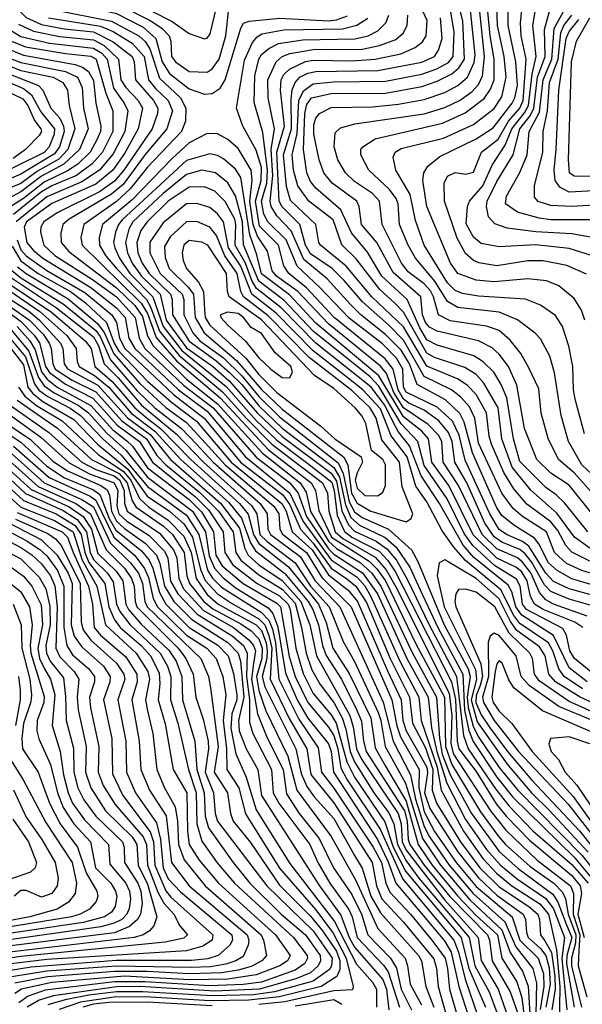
# Model space of a CAD drawing. Extents: x 501367 to 657802, y 482273 to 547541.
# Tile 692 of 714: x 626570 to 628746, y 499077 to 502888. Entities that reach past the tile are written whole.
import ezdxf

# ---------------------------------------------------------------- set-up
doc = ezdxf.new("R2010")
doc.units = 0

msp = doc.modelspace()

# ---------------------------------------------------------------- linework, layer by layer
at = {"layer": '0CON20XD'}
for points in [[(626551.4, 503741.4), (626601.6, 503641.5), (626619.3, 503585), (626634.4, 503495), (626648.8, 503455), (626695, 503379.1), (626762.2, 503295), (626795, 503227.8), (626801.3, 503175), (626788.5, 503095), (626802.3, 503035), (626825.5, 503015.5), (626870.7, 503000.7), (626945, 502983.3), (627015, 502954.4), (627160.1, 502880.1), (627225, 502833.6), (627285, 502813.1)], [(626495, 503738), (626581, 503585), (626597.9, 503467.9), (626637.3, 503385), (626691.9, 503285), (626724.4, 503205), (626723.3, 503175), (626670.6, 503025), (626684.1, 502994.1), (626711.6, 502971.6), (626747.6, 502957.6), (626945, 502911.9), (627048.2, 502858.2), (627096.4, 502815), (627121.1, 502725), (627148.9, 502678.9), (627225, 502619.7), (627285, 502599.8)], [(626528.5, 503735), (626588.3, 503618.3), (626603.1, 503575), (626621.4, 503465), (626693.9, 503335), (626730.3, 503285), (626766, 503205), (626765.9, 503175), (626740.2, 503095), (626729.7, 503035), (626735.2, 503015), (626801.9, 502981.9), (626955, 502944.6), (627074.8, 502885), (627119.7, 502855), (627148.4, 502825), (627154.8, 502805), (627156.7, 502745), (627172.2, 502725), (627225, 502687.5), (627295, 502683.9)], [(628905, 501014.1), (628744.5, 501165), (628692.6, 501255), (628664.1, 501355), (628638.7, 501521.3), (628621.1, 501585), (628585, 501652.1), (628564.4, 501674.4), (628495.8, 501725.8), (628425, 501755.4), (628265, 501774), (628225, 501796.7), (628175.2, 501875.2), (628101.2, 501965), (628072.1, 502015), (628039.5, 502095), (628034.2, 502175), (628026.2, 502195), (627999.9, 502229.9), (627920.3, 502305), (627889.2, 502365), (627889.4, 502385), (627897.2, 502395), (627945, 502426), (628205, 502487.1), (628293.2, 502526.8), (628367.1, 502582.9), (628391.1, 502618.9), (628405.1, 502655), (628405.1, 502735), (628389.5, 502825), (628371.4, 503015)], [(628755.1, 501285.1), (628718.7, 501418.7), (628712, 501455), (628709.5, 501545), (628693.8, 501623.8), (628669.4, 501699.4), (628642.7, 501742.7), (628585, 501783.1), (628526, 501806), (628345, 501817.4), (628282.2, 501827.8), (628255, 501839.2), (628225, 501869.2), (628134.2, 502015), (628100.8, 502110.8), (628080.3, 502210.3), (628025.3, 502305), (628014.6, 502355), (628021.8, 502375), (628045, 502388.8), (628209.3, 502429.3), (628325, 502481.9), (628405, 502543.3), (628435, 502589.1), (628452.2, 502665), (628443.6, 502745), (628417.5, 502865), (628413, 503015)], [(628755.7, 501725), (628743.1, 501763.1), (628715, 501808.8), (628655, 501856.9), (628607.2, 501877.2), (628535, 501884.8), (628405, 501872.8), (628335, 501879.8), (628265, 501904.8), (628236.7, 501945), (628144.2, 502164.2), (628129, 502265), (628133.7, 502295), (628148.9, 502321.1), (628195, 502358.3), (628335, 502426.3), (628400.8, 502469.2), (628475.1, 502564.9), (628485.3, 502585), (628495, 502632.5), (628489.4, 502725), (628460, 502865), (628461, 503025)], [(628762, 501902), (628686, 501936), (628595, 501954.5), (628535, 501954.5), (628415, 501934.8), (628346.3, 501946.3), (628325, 501955.6), (628295, 501982.5), (628261.9, 502041.9), (628212.7, 502185), (628212.2, 502255), (628225, 502281.8), (628255, 502296.5), (628295, 502290), (628325, 502297.5), (628356.5, 502375), (628420.4, 502425), (628461.3, 502495), (628504.7, 502545), (628517, 502575), (628528.5, 502735), (628509.5, 502825), (628507.1, 502875), (628521.1, 503015)], [(628297.4, 502097.4), (628302.3, 502165), (628309.5, 502185), (628361.9, 502245), (628397.4, 502325), (628448.2, 502401.8), (628473.6, 502465), (628522.9, 502527.1), (628537.5, 502555), (628552.7, 502677.3), (628568, 502745), (628555.4, 502864.6), (628581.3, 503025)], [(628600, 502850), (628647.8, 503025)], [(628645, 501047.9), (628605, 501076.8), (628505, 501178.1), (628480.5, 501265), (628453.6, 501423.6), (628432.7, 501475), (628403.3, 501523.3), (628362.9, 501562.9), (628326.7, 501586.7), (628185, 501627.5), (628145, 501648.9), (628117.1, 501695), (628069.3, 501805), (627971.3, 501895), (627915, 501987.4), (627852.9, 502062.9), (627811.7, 502151.7), (627715, 502235.2), (627695, 502261.1), (627680.7, 502295), (627668.1, 502385), (627673.4, 502525), (627681, 502559), (627698.8, 502585), (627775, 502601.5), (627985, 502603.1), (628125, 502628.9), (628185, 502649.1), (628242, 502678), (628268.7, 502701.3), (628289.9, 502735), (628283.5, 502883.5), (628264, 502964)], [(628846.7, 500986.7), (628714, 501134), (628654.4, 501185), (628614.1, 501265.9), (628586.5, 501365), (628578.4, 501458.4), (628539.9, 501539.9), (628508.6, 501595), (628467.7, 501647.7), (628425, 501684), (628375, 501700.7), (628235, 501722.3), (628190, 501745), (628171, 501815), (628158.4, 501838.4), (628135, 501865.4), (628072.2, 501912.2), (628047.4, 501945), (627972.6, 502095), (627962, 502185), (627934.3, 502215), (627865, 502261.5), (627830, 502295), (627800.2, 502345), (627786.2, 502395), (627790.4, 502449.6), (627810.8, 502469.2), (627865.7, 502484.3), (628135, 502523.5), (628215, 502547.4), (628273.7, 502576.3), (628320.1, 502609.9), (628345, 502636.5), (628360.1, 502669.9), (628368.2, 502745), (628345.6, 502955)], [(628785, 502113.1), (628625, 502113.3), (628578.9, 502118.9), (628495, 502142.2), (628449, 502175), (628453, 502205), (628504.4, 502295.6), (628532.9, 502365), (628540.6, 502455), (628580, 502530), (628594.8, 502655), (628628.5, 502735), (628636.8, 502853.2), (628687.5, 502945)], [(626567.3, 502925), (626595.8, 502895.8), (626655, 502868.8), (626742, 502852), (626855, 502840.7), (626931.5, 502801.5), (627005.4, 502745), (627013.4, 502725), (627018.5, 502655), (627087.4, 502575), (627104.3, 502545), (627103.4, 502525), (627082, 502465), (626973.1, 502305), (626937, 502263), (626878.3, 502221.6)], [(626705, 502926.3), (626925, 502881.6), (627031, 502825), (627055, 502803.6), (627073.2, 502775), (627110.7, 502660.7), (627191.9, 502585), (627213.1, 502545), (627210.8, 502495), (627196.4, 502455), (627065, 502316.1), (626997.7, 502232.3), (626945, 502184), (626817.6, 502095), (626807.1, 502045), (626811.9, 502015), (627039.9, 501789.9), (627065, 501749.9), (627097.5, 501657.5), (627177.1, 501567.1), (627345, 501424.4), (627533, 501223), (627697.3, 501095), (627714.3, 501065), (627727.7, 500987.7), (627776.4, 500885), (627922, 500792), (627951.9, 500761.9), (627985, 500715), (628102, 500472), (628213.6, 500265), (628216.4, 500075), (628241.8, 500005), (628351.8, 499821.8), (628419.5, 499729.5), (628449.7, 499695), (628545, 499610.1)], [(627285, 502813.1), (627295, 502815.6), (627307, 502833), (627331.1, 502935)], [(627285, 502599.8), (627315, 502601.6), (627345, 502621.9), (627365.3, 502654.7), (627425, 502854.4), (627436.2, 502873.8), (627458.1, 502881.9), (627576.7, 502893.3), (627765, 502883.3), (627795, 502886.4), (627838, 502902)], [(627295, 502683.9), (627315, 502696.7), (627341, 502735), (627366.9, 502825), (627379.2, 502930.8)], [(628775, 500662.7), (628695, 500684.1), (628635, 500713.2), (628605.1, 500745), (628539.6, 500849.6), (628515, 500868), (628452.6, 500895), (628425, 500913.7), (628388, 500975), (628292.9, 501182.9), (628269.8, 501279.8), (628244.1, 501334.1), (628185, 501387.8), (628065, 501446.5), (628054.3, 501465), (628052.4, 501535), (628027.5, 501577.5), (627972.8, 501632.8), (627845, 501732.2), (627731.5, 501851.5), (627643.7, 501933.7), (627601.4, 502035), (627529.3, 502105), (627514.5, 502134.5), (627505.7, 502185), (627525.8, 502255), (627528.4, 502305), (627510.9, 502450.9), (627477.1, 502567.1), (627479.8, 502670.2), (627494.6, 502735), (627505, 502752.9), (627533.6, 502776.4), (627570.8, 502795), (627665, 502809.9), (627866.8, 502813.2), (627917.7, 502825), (627955.3, 502844.7), (627985.7, 502875), (627997.6, 502905)], [(628865.8, 500675.8), (628705, 500722.9), (628649.2, 500755), (628615, 500784.9), (628578.4, 500858.4), (628561.1, 500881.1), (628480.8, 500930.8), (628435, 500968.6), (628415, 500997.8), (628321.5, 501211.5), (628289.7, 501329.7), (628272.9, 501362.9), (628216.5, 501416.5), (628106.9, 501475), (628077.4, 501555), (628045, 501608.1), (627985, 501669.2), (627888.9, 501745), (627849.4, 501785), (627758.7, 501885), (627669.6, 501959.6), (627619.9, 502069.9), (627565, 502128.9), (627542.8, 502165), (627538.5, 502185), (627549.8, 502285), (627542.7, 502385), (627555.6, 502465), (627531.4, 502585), (627529.3, 502655), (627561.7, 502725), (627585, 502744.5), (627615, 502757.1), (627705, 502771.9), (627895, 502773.4), (627961.9, 502788.1), (628025, 502811), (628053.8, 502835), (628069, 502865), (628070.9, 502905)], [(628889.6, 500710.4), (628744, 500755), (628685, 500783.2), (628638.9, 500825), (628607.7, 500905), (628514.3, 500964.3), (628478.3, 500995), (628434.6, 501054.6), (628345, 501247.9), (628330.7, 501345), (628309.6, 501389.6), (628276.6, 501426.6), (628240.6, 501455), (628135, 501506.4), (628055, 501646.6), (627996.9, 501706.9), (627895.6, 501795.6), (627825, 501877.5), (627778.2, 501925), (627695, 501981.4), (627675.7, 502015), (627653.1, 502095), (627585, 502163.5), (627573.5, 502185), (627565.1, 502375), (627594.5, 502475), (627578.5, 502615), (627581.1, 502655), (627591.8, 502675), (627614.1, 502695.9), (627675, 502725.6), (627705, 502730.7), (627855, 502728.4), (627945, 502734.7), (628044.6, 502755.4), (628099.6, 502780.4), (628127.7, 502802.3), (628142.4, 502825), (628146, 502885), (628123, 502935)], [(628775, 500841.9), (628716, 500885), (628647.8, 500977.8), (628546.6, 501066.6), (628475.1, 501155.1), (628435.3, 501265), (628420.7, 501385), (628365, 501480.6), (628335, 501514.1), (628291.3, 501541.3), (628175, 501580.4), (628145, 501596.9), (628055.1, 501755.1), (628020.7, 501790.7), (627962.9, 501842.9), (627872, 501962), (627816.5, 502016.5), (627782.7, 502112.7), (627688.4, 502185), (627646.5, 502245), (627629.1, 502305), (627623.4, 502365), (627643.1, 502446.9), (627650.3, 502575), (627668.1, 502611.9), (627705, 502639.6), (627783.4, 502646.6), (627985, 502649.3), (628125, 502676.7), (628183.1, 502696.9), (628228.2, 502721.8), (628247.2, 502745), (628251, 502839), (628237.9, 502917.9)], [(628140.2, 501715), (628128.5, 501745), (628122, 501815), (628015, 501908.8), (627951.7, 502025), (627892.4, 502095), (627883.5, 502165), (627874.6, 502184.6), (627778.4, 502255), (627747, 502295), (627728.8, 502345), (627707.4, 502445), (627707.9, 502482.1), (627715, 502506.5), (627730, 502525), (627775, 502547.1), (627935, 502550.8), (628035, 502560.8), (628135, 502578.9), (628214.5, 502605.5), (628265, 502633.3), (628302.1, 502665), (628328.2, 502721.8), (628332, 502752), (628313.8, 502923.8)], [(628815, 502170.6), (628705, 502165.1), (628625, 502168.8), (628575, 502183.3), (628561.1, 502201.1), (628561.6, 502245), (628592.9, 502375), (628594.9, 502455), (628611, 502535), (628619.6, 502645), (628652.5, 502735), (628662.6, 502837.3), (628675.1, 502865), (628705.5, 502904.5)], [(626565, 502870.6), (626623.7, 502843.7), (626725, 502822.5), (626855, 502810), (626897.4, 502787.4), (626952.8, 502735), (626961.5, 502655), (626980.6, 502625), (627028.5, 502575), (627044.9, 502545), (627028.7, 502465), (626975, 502369.8), (626930.4, 502305), (626865, 502250.9)], [(626682, 502895), (626882.8, 502862.8), (626931.2, 502841.2), (627005, 502796.1), (627051.6, 502745), (627068.8, 502655), (627095, 502620.9), (627144.3, 502575), (627161.6, 502535), (627139.1, 502465), (627055, 502366.4), (626970.1, 502249.9), (626925, 502211.8), (626761, 502115), (626737, 502095), (626729, 502061), (626730, 502025), (626760.1, 501990.1)], [(628785, 500618.8), (628695, 500644.1), (628625, 500674), (628599.9, 500699.9), (628549.1, 500789.1), (628525, 500820.1), (628505, 500836.5), (628435, 500864.9), (628405, 500886.1), (628369.4, 500939.4), (628298.9, 501095), (628253.2, 501175), (628243.1, 501255), (628229.2, 501289.2), (628191, 501335), (628133.9, 501376.1), (628075, 501403.2), (628055, 501418.7), (628033.6, 501455), (628014.9, 501534.9), (627984.2, 501575), (627787, 501735), (627679.3, 501849.3), (627611.5, 501905), (627591.6, 501935), (627571.7, 502015), (627498, 502088), (627481.7, 502185), (627503.6, 502265), (627505, 502315.3), (627485, 502382.8), (627433.2, 502475), (627408.8, 502545), (627439.5, 502730.5), (627470.9, 502799.1), (627488.4, 502821.6), (627507.1, 502832.9), (627591.3, 502848.7), (627818.1, 502851.9), (627873.9, 502866.1), (627916.4, 502893.6)], [(628775, 500791.5), (628705, 500827.2), (628682.2, 500852.2), (628650.9, 500910.9), (628625, 500944.3), (628531.9, 501011.9), (628481.6, 501071.6), (628442.4, 501135), (628394.7, 501244.8), (628385.6, 501275), (628375.7, 501365.7), (628335, 501437.2), (628301.6, 501471.6), (628266.2, 501496.2), (628145, 501546.9), (628055, 501698.6), (627931.9, 501815), (627833.3, 501933.3), (627733.3, 502015), (627726.7, 502025), (627716.1, 502095), (627618.1, 502188.1), (627602.3, 502242.3), (627590.4, 502365), (627621.1, 502465), (627619.6, 502580.4), (627624.2, 502615.8), (627635.4, 502645), (627653.6, 502665), (627685, 502680.9), (627715, 502687.1), (627955, 502691), (628125, 502722.5), (628175, 502745.3), (628190.1, 502769.9), (628204, 502815), (628197.7, 502895)], [(628815, 502226.7), (628695, 502219.7), (628658.7, 502238.7), (628641.4, 502265), (628636.8, 502305), (628645.6, 502385), (628655.3, 502615), (628683.9, 502815), (628695, 502841.7), (628732.1, 502887.9)], [(628885, 502280.4), (628715, 502282), (628696.8, 502295), (628692.6, 502345), (628703.8, 502725), (628723.4, 502805), (628775.1, 502895)], [(626517.5, 502857.5), (626575, 502822.1), (626685, 502796.9), (626855, 502777.7), (626887.9, 502757.9), (626908, 502735), (626932.9, 502622.9), (626974.6, 502565), (626987.8, 502535), (626976.5, 502455), (626931.8, 502368.2), (626878.2, 502305), (626810.6, 502259.4), (626675, 502201.7), (626556.7, 502105)], [(628785, 502044.8), (628705, 502059), (628566.1, 502066.1), (628455, 502081), (628407.3, 502097.3), (628383.9, 502123.9), (628375.8, 502165), (628378.4, 502185), (628415, 502261.4), (628478.3, 502365), (628504.9, 502465), (628544.7, 502515.3), (628558.9, 502545), (628573.4, 502665), (628602.5, 502745), (628600, 502850)], [(626512.9, 502815), (626592.4, 502782.4), (626746.8, 502756.8), (626845, 502746), (626865.8, 502735), (626903.1, 502603.1), (626930.1, 502535), (626929.9, 502455), (626890.7, 502375), (626850.8, 502329.2), (626789.2, 502285), (626695, 502244.6), (626655, 502221.1), (626546.1, 502133.9)], [(626495, 502753.4), (626575, 502721.3), (626747.4, 502687.4), (626794.2, 502665), (626811.3, 502625), (626817.3, 502545), (626835.1, 502465), (626801.4, 502385), (626741.2, 502328.8), (626655, 502281.9), (626575, 502221.7), (626486.8, 502175)], [(626515, 502778.8), (626585, 502750.2), (626784.6, 502714.6), (626813.5, 502703.5), (626836.4, 502686.4), (626855, 502652.5), (626864.9, 502565), (626883.9, 502475), (626882.6, 502455), (626868, 502422), (626843.2, 502375), (626795, 502328.7), (626755, 502302.6), (626665, 502258.8), (626585, 502195.7), (626529.3, 502160.7)], [(626464.5, 502735), (626575, 502691.2), (626700, 502665), (626737.2, 502645), (626754.8, 502615), (626761, 502555), (626784, 502465), (626756.9, 502385), (626721.7, 502348.3), (626639.3, 502300.7), (626575, 502254.1), (626495, 502220.8)], [(626435, 502684.4), (626585, 502620.7), (626616.4, 502596.4), (626651.5, 502531.5), (626704.3, 502465), (626703.5, 502445), (626684.1, 502395), (626665, 502373.9), (626455, 502270.4)], [(626477.3, 502697.3), (626642.9, 502632.9), (626659.3, 502615), (626691.1, 502545), (626725.9, 502505.9), (626740, 502475), (626741.7, 502455), (626723.7, 502395), (626705, 502367.8), (626575, 502289.3), (626485, 502251.8)], [(626412.6, 502662.6), (626581.8, 502581.8), (626601.4, 502555), (626626.9, 502496.9), (626651.9, 502465), (626654.3, 502455), (626645, 502439.2), (626592.6, 502385), (626545, 502349.7)], [(628765, 500578.9), (628635, 500625.3), (628605, 500642.1), (628580.5, 500670.5), (628546.8, 500746.8), (628515, 500788.4), (628495, 500804.9), (628415, 500839.6), (628358.7, 500895), (628267.8, 501085), (628208.6, 501175), (628202.3, 501255), (628189.8, 501279.8), (628150.5, 501320.5), (628055, 501385.2), (628017.1, 501445), (627988.2, 501518.2), (627965, 501546.7), (627765, 501709.7), (627645.4, 501835), (627563.8, 501895), (627546.5, 501915), (627528.9, 501991.1), (627489.6, 502049.6), (627473.7, 502095), (627460.3, 502185), (627468.8, 502265), (627464.9, 502305), (627415, 502388.8), (627375, 502423.4), (627335, 502446.2), (627295, 502447.1), (627225, 502410.7), (627159.2, 502350.8), (627005, 502190.8), (626890.6, 502095), (626878, 502045), (626878.8, 502015), (626902.6, 501975), (626944.2, 501924.2), (627060, 501805), (627076.3, 501776.3), (627111.4, 501681.4), (627187.5, 501587.5), (627355, 501447.5), (627445.7, 501345), (627545.6, 501245), (627741.1, 501095), (627760.3, 501055), (627766.4, 500985), (627790.3, 500905), (627820.1, 500880.1), (627945, 500807.8), (627987.8, 500757.8), (628025, 500692.9), (628231.3, 500281.3), (628241.1, 500195), (628237.8, 500085), (628247.6, 500045), (628391.4, 499825), (628450.7, 499750.7), (628571.4, 499635), (628700.1, 499535), (628711.6, 499505), (628711.4, 499425), (628736.3, 499345), (628732.1, 499285), (628729.9, 499225), (628764, 499105)], [(628747.8, 500535), (628716.7, 500555), (628594.4, 500605), (628561.5, 500625), (628546.2, 500655), (628532.7, 500715), (628511.4, 500751.4), (628489.1, 500769.1), (628415, 500803.3), (628324.1, 500894.1), (628229.4, 501085), (628164.5, 501175), (628151.2, 501265), (628124.9, 501295), (628055, 501349.9), (627959.6, 501509.6), (627715, 501712.9), (627613.1, 501823.1), (627505, 501904.1), (627487.8, 501977.8), (627459.9, 502055), (627425, 502276.9), (627405, 502308.5), (627358.8, 502348.8), (627335, 502362), (627305, 502368.3), (627215, 502342.7), (626967.1, 502112.9), (626952.1, 502095), (626940.9, 502065), (626933.2, 502025), (626937.5, 502005), (626956.1, 501965), (626996.5, 501905), (627085.6, 501815), (627125, 501700.2), (627197, 501606.9), (627368.1, 501468.1), (627485, 501336.4), (627565, 501259.7), (627685, 501169.5), (627777, 501097), (627786.3, 501065), (627798, 500968), (627826.4, 500906.4), (627855, 500885.1), (627959.9, 500829.9), (627994.3, 500794.3), (628022.2, 500752.2), (628240, 500325), (628255.8, 500255.8), (628262.1, 500095), (628268.2, 500065), (628335, 499977), (628412.9, 499852.9), (628452, 499805), (628541.5, 499711.5), (628705, 499575.7), (628738, 499535), (628742.8, 499505), (628729.1, 499425), (628753.1, 499335)], [(628814.1, 500335), (628716, 500415), (628697.9, 500445), (628685.1, 500505.1), (628670.6, 500530.6), (628530.4, 500605), (628514.6, 500625), (628505.6, 500695), (628492.2, 500722.2), (628406, 500775), (628322.5, 500852.5), (628288.9, 500898.9), (628222.9, 501032.9), (628135, 501162.4), (628110.1, 501255), (628045, 501323.6), (627958.9, 501468.9), (627925, 501505), (627705, 501682.6), (627591.9, 501801.9), (627495, 501875.3), (627435.7, 502015.7), (627432.1, 502105), (627405, 502206.4), (627375, 502256.1), (627326.8, 502295), (627275, 502305.4), (627215, 502288.6), (627124.9, 502215), (627008, 502105), (626992.7, 502077.3), (626979.7, 502025), (626987.1, 501985), (627005.5, 501945), (627040.7, 501895), (627114, 501825), (627136.3, 501725), (627215, 501617.5), (627316.2, 501546.2), (627380, 501490), (627489.4, 501365), (627585, 501273.8), (627775, 501132.7), (627795, 501101.8), (627816.2, 500986.1), (627841.8, 500931.8), (627865, 500908), (627949, 500869), (627990, 500840), (628028, 500795), (628070, 500720), (628153.5, 500545), (628259.9, 500345), (628286.9, 500116.9), (628305.3, 500065.3), (628410.7, 499910.7), (628463.6, 499843.6), (628555, 499748.3), (628705, 499617.3), (628768.8, 499545)], [(626865, 502250.9), (626695, 502176.7), (626597, 502105), (626587.2, 502085), (626597.7, 502025), (626622.6, 501995), (626659.1, 501965), (626845, 501850.7), (626945, 501772.1), (626977.8, 501735), (626992.1, 501655), (627014.9, 501615), (627184.6, 501454.6), (627295, 501372.4), (627443.7, 501195), (627505, 501145.8), (627615.2, 501055), (627665.9, 500945.9), (627775, 500796.7), (627875, 500729.6), (627905, 500695.8), (627927.5, 500657.5), (628040.1, 500405), (628114.4, 500265), (628122.7, 500175), (628184.9, 499995), (628199.9, 499905), (628286.4, 499746.4), (628361.2, 499641.2), (628414, 499584), (628473.7, 499535), (628581.8, 499465), (628615.8, 499425), (628646.8, 499286.8), (628659.4, 499145), (628656.7, 498985)], [(626878.3, 502221.6), (626715, 502139.7), (626663.7, 502105), (626652, 502085), (626651, 502065), (626663.9, 502015), (626706.6, 501975), (626852.2, 501882.2), (626945, 501815), (627017.2, 501735), (627031.9, 501655), (627054.3, 501615), (627205, 501471.3), (627317.8, 501385), (627485, 501194.2), (627614.7, 501094.7), (627646.8, 501055), (627679.7, 500965), (627765, 500840.1), (627785, 500818.4), (627896.1, 500746.1), (627953.6, 500665), (628067.3, 500415), (628149.4, 500265), (628162.8, 500147.2), (628184.1, 500055), (628222.3, 499932.3), (628295, 499791.8), (628376, 499676), (628429.2, 499615), (628495, 499560.8), (628605, 499485.5), (628635, 499446.1), (628676.7, 499335), (628666.8, 499253.2), (628686.5, 499055)], [(628765.2, 500324.8), (628695, 500379.3), (628635, 500504), (628512.7, 500582.7), (628489, 500615), (628473, 500673), (628459.2, 500699.2), (628326.4, 500806.4), (628285, 500853.6), (628193.2, 501015), (628122.6, 501122.6), (628078.2, 501238.2), (628033.3, 501293.3), (628011.7, 501335), (627982.8, 501395), (627929.2, 501465), (627715, 501635.7), (627581.7, 501771.8), (627486.5, 501846.5), (627468.3, 501878.3), (627443.6, 501945), (627403, 502015), (627406.4, 502095), (627401.6, 502115), (627365, 502183.5), (627325, 502224.1), (627285, 502240), (627225, 502238.7), (627144.2, 502185), (627062.7, 502105), (627039, 502071), (627022.8, 502025), (627026.8, 501985), (627044.3, 501945), (627070.5, 501905), (627152.9, 501825), (627160, 501805), (627161.4, 501745), (627225, 501643.5), (627328.7, 501568.7), (627381.7, 501521.7), (627429.1, 501475), (627495, 501393.2), (627585, 501306.6), (627785, 501153.9), (627806.8, 501116.8), (627830.1, 501010.1), (627851, 500961), (627885, 500931.5), (627983.1, 500883.1), (628025.7, 500845.7), (628079.1, 500769.1), (628119.5, 500680.5), (628187.2, 500535), (628283.8, 500355), (628290.6, 500215), (628306.7, 500136.7), (628323.6, 500093.6), (628415, 499955.6), (628477.7, 499877.7), (628715, 499646.1), (628785, 499560.9)], [(628747.5, 500297.5), (628675.9, 500345), (628654.8, 500374.8), (628632.7, 500445), (628615.3, 500475.3), (628505, 500550.6), (628481.9, 500581.9), (628431.2, 500681.2), (628294, 500794), (628247.8, 500847.8), (628202.3, 500912.3), (628145, 501020.8), (628101.7, 501081.7), (628068.3, 501195), (628006.6, 501276.6), (627965, 501380.8), (627897.7, 501455), (627828.5, 501508.5), (627705, 501606.2), (627561.6, 501751.5), (627467.6, 501825), (627425, 501934.1), (627377.9, 502005), (627358.6, 502105), (627335, 502135.6), (627305, 502161), (627255, 502176.2), (627215, 502174.5), (627125, 502101.5), (627073.9, 502026.1), (627073.8, 501985), (627113.2, 501905), (627198.3, 501825), (627204.4, 501805), (627205.5, 501745), (627239.7, 501675), (627266.8, 501645), (627358.2, 501578.2), (627429.6, 501509.6), (627495, 501428.8), (627575, 501349.9), (627802.1, 501172.1), (627821.6, 501131.6), (627845, 501022), (627865, 500983.1), (627895, 500961.1), (627996, 500916), (628085.5, 500835.5), (628110.5, 500790.5), (628211.3, 500545), (628304.3, 500375), (628312.7, 500345), (628307.6, 500312.4), (628300.2, 500265), (628304.8, 500224.8), (628323.5, 500153.5), (628343.2, 500113.1), (628425, 499993), (628495, 499906.6), (628743.7, 499653.7), (628779.6, 499609.6)], [(628065, 500944.6), (628083.7, 500956.3), (628090.9, 500975), (628049.9, 501079.9), (628038.9, 501175), (627971.2, 501261.2), (627949.4, 501345), (627925, 501384.6), (627855, 501452), (627690, 501580), (627531.4, 501741.4), (627435.5, 501815), (627425.1, 501835), (627411.8, 501905), (627363.4, 501973.4), (627331.7, 502051.7), (627305, 502084.5), (627255, 502106.2), (627215, 502104.8), (627152.5, 502047.5), (627130.8, 502009.2), (627132.4, 501967.6), (627148.2, 501925), (627222.3, 501852.3), (627242, 501825), (627249, 501735), (627283.7, 501675), (627408.8, 501568.8), (627505, 501456), (627585, 501380.1), (627824, 501194), (627839.8, 501165), (627853.2, 501055), (627875, 501016.8), (627927.6, 500985), (628065, 500944.6)], [(628785, 501973), (628695, 502002), (628565, 502016.2), (628425, 502008.4), (628355, 502021.7), (628325, 502045.3), (628297.4, 502097.4)], [(626560.2, 502035), (626575, 501996.2), (626595, 501973.2), (626675, 501916.7), (626821.9, 501831.9), (626926.1, 501745), (626944.3, 501715), (626956.4, 501655), (626977.2, 501615), (627165, 501436.5), (627283.6, 501345), (627424.3, 501175), (627588.1, 501048.1), (627615, 501010.3), (627656.3, 500915), (627705, 500861.5), (627774.2, 500764.2), (627835, 500723.7), (627870.3, 500695), (627911.4, 500631.4), (628003.1, 500415), (628078.2, 500265), (628089.1, 500165), (628139.5, 500069.5), (628168.3, 499985), (628164.8, 499904.8), (628182.3, 499855), (628275.5, 499705.5), (628350.2, 499605), (628425, 499530.7), (628539.6, 499455), (628574.3, 499425), (628581.2, 499405), (628584.3, 499345), (628601.6, 499321.6), (628626.7, 499276.7), (628639.4, 499185), (628640.6, 499135), (628628.4, 499055)], [(627955, 501044.8), (627975, 501059.1), (627985.1, 501084.9), (627985.5, 501165), (627975, 501184.7), (627930.6, 501220.6), (627908.7, 501325), (627895, 501353), (627868.2, 501385), (627785, 501459.6), (627710.3, 501510.2), (627505, 501726.4), (627380.5, 501815), (627373.6, 501835), (627370, 501905), (627297.3, 502015), (627275, 502026), (627225, 502033), (627204.6, 502015.4), (627198.3, 501985), (627202.1, 501955), (627214.9, 501924.9), (627261.1, 501871.1), (627281, 501835), (627284.4, 501765.6), (627287.3, 501735), (627305.7, 501705), (627445, 501577.6), (627495, 501513.9), (627565, 501445.1), (627734.7, 501314.7), (627789.2, 501265), (627890.4, 501195), (627896.5, 501175), (627875, 501133.9), (627867.3, 501105), (627875, 501074.8), (627905, 501045.5), (627955, 501044.8)], [(626541.2, 502011.2), (626575, 501954), (626642, 501905), (626766.4, 501835), (626825, 501791.7), (626905.5, 501715.5), (626935.9, 501635), (626953.9, 501605), (627065, 501487.9), (627157, 501407), (627253.4, 501333.4), (627388.2, 501175), (627584.4, 501015), (627600.9, 500985), (627623.8, 500905), (627701.2, 500835), (627765, 500738.2), (627840.1, 500680.1), (627877, 500635), (627992.4, 500367.6), (628045.2, 500255.2), (628052.4, 500175), (628065, 500135.6), (628145, 499993.9), (628147.9, 499972.1), (628136.3, 499895), (628156.2, 499835), (628265, 499666.7), (628345, 499565.6), (628415, 499499.3), (628517.7, 499425), (628527, 499405), (628530, 499355), (628537, 499335), (628585, 499292), (628605.2, 499265), (628617.7, 499217.7), (628622.1, 499155), (628605.3, 499065)], [(626760.1, 501990.1), (626945, 501849.1), (627015, 501780.8), (627045, 501739.3), (627064, 501664), (627085.9, 501625), (627215, 501496.6), (627335, 501401.1), (627509.3, 501209.3), (627655.1, 501095), (627678.3, 501058.2), (627695, 500983.5), (627765, 500869.6), (627795, 500840.5), (627886.8, 500786.8), (627932.2, 500745), (627967.2, 500695), (628087.8, 500437.8), (628182.5, 500265), (628193.8, 500106.2), (628204.3, 500045), (628235.1, 499964.9), (628317.6, 499815), (628425, 499668.4), (628497.8, 499602.2), (628632.4, 499502.4), (628652.1, 499472.1), (628685, 499384.4), (628705.3, 499335.3), (628685.7, 499265), (628684.4, 499235), (628714.2, 499065)], [(626538.6, 501918.6), (626575, 501889), (626738, 501788), (626864.3, 501684.3), (626881.1, 501661.1), (626920.9, 501570.9), (627025, 501451.2), (627092.7, 501385), (627195.4, 501305.4), (627254.2, 501244.2), (627318.8, 501175), (627499.7, 501015), (627527.6, 500975), (627530.4, 500915), (627539.8, 500895), (627655, 500809.6), (627713.5, 500715), (627808, 500615), (627976.3, 500246.3), (628014.7, 500095), (628082.1, 499965), (628101.1, 499871.1), (628134.3, 499764.3), (628155, 499725), (628231.4, 499615), (628323.7, 499505), (628446, 499396), (628489.1, 499299.1), (628554.9, 499215), (628568.7, 499158.7), (628565.1, 498974.9)], [(626561.6, 501931.6), (626594.8, 501904.8), (626757.7, 501807.7), (626871.2, 501711.2), (626897, 501677), (626933.8, 501593.8), (627035, 501479.5), (627135, 501387), (627215, 501328.6), (627274.5, 501264.5), (627364.4, 501165), (627552.8, 501005), (627573, 500975), (627576.4, 500915), (627586.1, 500896.1), (627679.2, 500825), (627738.8, 500728.8), (627852.2, 500615), (628009.5, 500255), (628028.4, 500155), (628042.4, 500112.4), (628114.7, 499985), (628113.9, 499915), (628135, 499821.5), (628175, 499745.9), (628258.7, 499625), (628335, 499532.5), (628474.4, 499415), (628504.9, 499325), (628575.9, 499255), (628595.6, 499195), (628597.7, 499145), (628583.1, 499056.9)], [(626495, 501888.1), (626692.9, 501755), (626823.2, 501645), (626846.7, 501615), (626860.3, 501545), (626927.7, 501487.7), (627015, 501385.1), (627063.8, 501343.8), (627114.7, 501304.7), (627231.9, 501185), (627420.9, 501015), (627453.3, 500973.3), (627475, 500895), (627495, 500859.5), (627609.2, 500769.2), (627726, 500625), (627756.1, 500553.9), (627781, 500455), (627845, 500357.2), (627928.3, 500185), (627945, 500068.7), (627985, 499998.5), (628065, 499862.7), (628110.7, 499695), (628165.4, 499615), (628264.8, 499495), (628335, 499420.4), (628418.6, 499345), (628435.1, 499255), (628492.9, 499162.9), (628512.4, 499102.4), (628527.1, 498975)], [(626515, 501903.5), (626712.8, 501772.8), (626855, 501660.3), (626874.3, 501625), (626896.4, 501555), (626950.8, 501500.8), (627040.9, 501395), (627175, 501285), (627281.4, 501175), (627466.9, 501006.9), (627487.1, 500975), (627499.3, 500895), (627527.6, 500867.6), (627635.2, 500785.2), (627694.9, 500695), (627767.2, 500615), (627821, 500481), (627865, 500403.9), (627956.6, 500206.6), (627967.2, 500175), (627983.9, 500073.9), (628062.2, 499932.2), (628128.4, 499718.4), (628197.9, 499615), (628311.2, 499481.2), (628435, 499365), (628467.4, 499277.4), (628515.3, 499205), (628536.5, 499146.5), (628547.1, 498975)], [(626485, 501868.5), (626647.5, 501757.5), (626752.1, 501665), (626788.1, 501615), (626792.8, 501565), (626800.5, 501545), (626859.2, 501510.8), (626915.1, 501465), (627001.9, 501365), (627092.4, 501295), (627192.9, 501185), (627379.2, 501019.2), (627428.5, 500958.5), (627463.2, 500863.2), (627482, 500832), (627595, 500743.8), (627685.4, 500635), (627703.5, 500605), (627726.2, 500545), (627741.3, 500465), (627755, 500426), (627814.3, 500335), (627872.6, 500217.4)], [(626495, 501804.3), (626608.4, 501725), (626660.4, 501670.4), (626684.3, 501635), (626692.1, 501615), (626698, 501555), (626707.9, 501535), (626772.6, 501492.6), (626865, 501446.9), (626964.9, 501335), (627060.5, 501265), (627101.1, 501201.1), (627135.9, 501165), (627267.1, 501057.2), (627338.8, 500985), (627396.3, 500905), (627406.1, 500825), (627425.8, 500795), (627495, 500738.2), (627585, 500683.5), (627635, 500629.1), (627660.5, 500535), (627678.1, 500435), (627700.6, 500370.6), (627732.8, 500315), (627785, 500244.2), (627817.4, 500185), (627832.1, 500142.1), (627848.6, 500055), (627865, 500014.5), (627940.4, 499895), (627997.4, 499817.4), (628017.1, 499775), (628031.1, 499695), (628065, 499631.8), (628114.2, 499564.2), (628308.8, 499335), (628330.2, 499225), (628385.8, 499125), (628415.3, 499045)], [(626505, 501823.4), (626605, 501759.2), (626646.5, 501725), (626728, 501635), (626736.8, 501615), (626742.4, 501555), (626755, 501535.7), (626872.4, 501472.4), (626987, 501347)], [(626485.3, 501785.3), (626572.5, 501722.5), (626626.6, 501666.6), (626647.1, 501637.1), (626670.5, 501545), (626685, 501521.9), (626746.8, 501476.8), (626852.5, 501422.5), (626895.9, 501375.9), (626947.6, 501317.6), (627033.3, 501255), (627083.2, 501175), (627250.4, 501040.4), (627299.9, 500989.9), (627356.8, 500905), (627363.6, 500825), (627395, 500778), (627488.1, 500705), (627575, 500658.1), (627609, 500625), (627616.5, 500605), (627637.6, 500455), (627667.1, 500357.1), (627705, 500279.6), (627775, 500197), (627794.3, 500164.3), (627835.4, 500015.4), (627865, 499955.1), (627982.7, 499782.7), (628014.5, 499684.5), (628062.4, 499592.4), (628277, 499335), (628307.2, 499215), (628372.1, 499065)], [(627615, 501501.9), (627625.6, 501525), (627619.4, 501545), (627557.9, 501597.9), (627505, 501673.1), (627466, 501696), (627435.7, 501735), (627415, 501749.9), (627373.9, 501756.1), (627346.2, 501745), (627348.2, 501735), (627374.8, 501705), (627443.3, 501643.3), (627495, 501579.1), (627541.2, 501535), (627585, 501502.1), (627615, 501501.9)], [(626537.2, 501687.2), (626605, 501605), (626642.9, 501502.9), (626665, 501470), (626703, 501443), (626796.5, 501395), (626836.2, 501366.2), (626907, 501287), (626981, 501221), (627065, 501117.1), (627238.1, 500985), (627288.3, 500905), (627302.6, 500812.6), (627323.3, 500765), (627357, 500727), (627407.3, 500687.3), (627530.7, 500610.7), (627549.7, 500589.7), (627568, 500538), (627598.2, 500358.2), (627645, 500252.2), (627685, 500184.6), (627764.6, 500084.6), (627775.1, 500055.1), (627783.3, 499975), (627954.3, 499715), (627995, 499628.3), (628025.3, 499545.3), (628110.2, 499445), (628212.8, 499322.8), (628238.7, 499278.7), (628268.1, 499145), (628319.5, 498985)], [(626559.8, 501699.8), (626608.8, 501645), (626629.9, 501609.9), (626655, 501525.1), (626676, 501496), (626715.1, 501465), (626845, 501394.6), (626930, 501300), (626985, 501257.4)], [(628784.3, 500974.3), (628695.5, 501085.5), (628625, 501132.1), (628569.8, 501185), (628523, 501305), (628492.6, 501472.6), (628460.2, 501545), (628425, 501593.3), (628397.1, 501617.1), (628345.1, 501645.1), (628185, 501681.8), (628155, 501697.7), (628140.2, 501715)], [(626515, 501675.6), (626592.3, 501582.3), (626628, 501478), (626644.1, 501454.1), (626678.5, 501428.5), (626765, 501384.5), (626805.7, 501355.7), (626891.2, 501265), (626962.3, 501202.3), (627065, 501080.1), (627215, 500969.9), (627263.6, 500895), (627296.9, 500756.9), (627316.3, 500726.3), (627351.1, 500691.1), (627503.9, 500593.9), (627533.2, 500563.2), (627548.1, 500528.1), (627560, 500475), (627572.7, 500335), (627649.9, 500179.9), (627725, 500069.5), (627737.3, 499975), (627785, 499913.7), (627937.5, 499685), (627969.6, 499625), (627986.1, 499545), (628001.1, 499511.1), (628082.2, 499425), (628164.2, 499325), (628215.6, 499255), (628225.2, 499215), (628232, 499135), (628278.5, 498975)], [(626520.5, 501635), (626585, 501552.1), (626601.7, 501465), (626620.5, 501440.5), (626659.8, 501409.8), (626779.9, 501339.9), (626871.5, 501245), (626987.9, 501147.9), (627063.4, 501043.4), (627149.4, 500985), (627205, 500936), (627239, 500885), (627269.6, 500759.6), (627287.4, 500717.4), (627334.9, 500665), (627388.8, 500628.8), (627495, 500568.9), (627517.7, 500545), (627534.3, 500504.3), (627545.1, 500455), (627538.8, 500335), (627612.9, 500183), (627681, 500065), (627695.9, 499965.9), (627785, 499856.9), (627934, 499625), (627949.9, 499535), (627970.9, 499485), (628055.1, 499395.1), (628172.2, 499252.2), (628182, 499215), (628188, 499145), (628236.4, 498975)], [(626565.5, 501465), (626590.1, 501430.1), (626635, 501393.9), (626734.7, 501334.7), (626875, 501202.7), (626970.3, 501140.3), (627000.3, 501105), (627034.1, 501034.1), (627070.1, 501000.1), (627145, 500950.9), (627205, 500889), (627233.6, 500825), (627252.2, 500725), (627295, 500662.2), (627337.8, 500625), (627484.9, 500545), (627505, 500522.9), (627523.2, 500475), (627527.6, 500445), (627526.6, 500415), (627508.2, 500345), (627518, 500305), (627638, 500065), (627659.3, 499969.3), (627680.1, 499920.1), (627709.1, 499879.1), (627785, 499795.2), (627865, 499652.1), (627895, 499603.1), (627928.4, 499495), (627965, 499430.5), (628112.4, 499265), (628124.2, 499245), (628141.4, 499145), (628171.7, 499065)], [(626561, 501415), (626716.3, 501306.3), (626847.7, 501185), (626955, 501130.8), (626986.1, 501095), (627005.7, 501025), (627020.4, 501000.4), (627126.8, 500926.8), (627161.3, 500895), (627205.9, 500825), (627217, 500735), (627227.5, 500705), (627282.3, 500635), (627316.9, 500606.9), (627425, 500549.8), (627465, 500522)], [(626494.6, 501385), (626652.3, 501272.3), (626761.7, 501171.7), (626839.8, 501129.8), (626935.6, 501095), (626949.6, 501065), (626945.4, 501005.4), (626953.8, 500975), (626985, 500946.1), (627071, 500891), (627130.5, 500830.5), (627142.8, 500802.8), (627153.9, 500713.9), (627182.1, 500665), (627256.4, 500586.4), (627392.1, 500502.1), (627435.4, 500465.4), (627449.7, 500435), (627447.8, 500345), (627458.7, 500255), (627458.3, 500168.3), (627472, 500125), (627543.6, 499985), (627550.9, 499895), (627571.8, 499855), (627692.6, 499695), (627723.4, 499625), (627769.1, 499545), (627843.3, 499443.3), (627856.5, 499415), (627875.7, 499335), (627977.6, 499227.6), (627995, 499202.1), (628039.6, 499065)], [(626535, 501394.2), (626681.4, 501291.4), (626810.7, 501175), (626865, 501146.4), (626935, 501122.1), (626957.2, 501105), (626974.7, 501065), (626975.7, 501015), (626985.8, 500985), (627110.5, 500900.5), (627165.3, 500835), (627177.5, 500805), (627185.6, 500725), (627204.2, 500685), (627280.9, 500600.9), (627397.2, 500535), (627456.9, 500486.9), (627474.9, 500465), (627481.8, 500445), (627475, 500395.6), (627466.9, 500335), (627490.4, 500200.4), (627527.7, 500107.7), (627589.4, 499985), (627601.5, 499891.5), (627651.5, 499815), (627728.6, 499718.6), (627784.3, 499605), (627855, 499501.7), (627891.6, 499425), (627916.2, 499345), (628004.3, 499255), (628027, 499217), (628045.5, 499135), (628085.8, 499055)], [(626433.5, 501345), (626575, 501252), (626675, 501158.8), (626743.8, 501113.8), (626855, 501067.4), (626879.6, 501049.6), (626916.7, 500956.7), (626942.1, 500912.1), (627041.2, 500831.2), (627070.9, 500795), (627085, 500764.8), (627110.5, 500670.5), (627135.1, 500625), (627225, 500535.5), (627336.8, 500466.8), (627376.5, 500425), (627397.3, 500357.3), (627410.2, 500275), (627409.6, 500255), (627391, 500201), (627386.2, 500145), (627406.6, 500046.6), (627446.2, 499956.2), (627485, 499829.8), (627615, 499621.6), (627787.5, 499397.5), (627872.4, 499232.4), (627935, 499161.9), (627950, 499135), (627950.2, 499065)], [(626488.5, 501345), (626612.2, 501262.2), (626698.8, 501178.8), (626755, 501141.5)], [(626987, 501347), (627075, 501281.9), (627153.7, 501185), (627346.4, 501016.4), (627420, 500920), (627440.7, 500840.7), (627454.2, 500815), (627495, 500778), (627585, 500717), (627657.4, 500635), (627692.7, 500545), (627717.7, 500425), (627846.8, 500195), (627860.4, 500150.3), (627872.5, 500065), (627892.4, 500025), (628033.4, 499815), (628046.1, 499775), (628049.5, 499705), (628065, 499672.7), (628215, 499479.3), (628343.6, 499335), (628355, 499246.4), (628420.4, 499135), (628470.1, 498995)], [(626546.8, 501236.8), (626684.4, 501115), (626843.1, 501043.1), (626865, 501027.3), (626934.1, 500884.1), (627015, 500813.1), (627053.4, 500763.4), (627068.2, 500728.2), (627086.8, 500646.8), (627103.7, 500615), (627215, 500505.5), (627294.5, 500455), (627330.5, 500415), (627355.9, 500345), (627367.4, 500275), (627356.5, 500175), (627369.8, 500065), (627371.5, 499985), (627417.8, 499915), (627443.2, 499813.2), (627481.2, 499755), (627575, 499603.8), (627715, 499442.6), (627782.3, 499352.3), (627833, 499255), (627859.3, 499145), (627857.1, 499132.9), (627785, 499128.2), (627595, 499085.7), (627495, 499075.4)], [(626985, 501257.4), (627006.7, 501236.7), (627065, 501153.6), (627225, 501030.9), (627272.9, 500982.9), (627319.6, 500905), (627329.3, 500815), (627353.6, 500773.6), (627434.8, 500704.8), (627565, 500629), (627579.4, 500615), (627612.3, 500422.3), (627636, 500345), (627685, 500244.2), (627765, 500149.1), (627785, 500116.8), (627800.3, 500065), (627812, 499992), (627836.3, 499945), (627964.5, 499754.5), (628051.4, 499561.4), (628249.3, 499325), (628267.8, 499277.8), (628293.2, 499173.2), (628357.8, 498985)], [(626485, 501185.7), (626615, 501069.4), (626761.8, 501001.8), (626815.2, 500965.2), (626848.1, 500915), (626871.8, 500821.8), (626943.4, 500753.4), (626968.9, 500715), (626980.8, 500625), (626990.7, 500605), (627039.2, 500549.2), (627147.2, 500447.2), (627174.8, 500404.8), (627197, 500345), (627199.9, 500255), (627247.5, 500095), (627255.8, 499985), (627283.9, 499895), (627287.7, 499805), (627299.8, 499759.8), (627395.5, 499625), (627460.1, 499545), (627581, 499425), (627675.4, 499345), (627731.9, 499265), (627733.1, 499245), (627724.6, 499225), (627695, 499198.6), (627638.3, 499175), (627498.2, 499135), (627325, 499127.4), (627035.1, 499145.1), (626945, 499144.8), (626700.4, 499109.6), (626645, 499092.1), (626598.7, 499065)], [(626505, 501202.8), (626641.3, 501081.3), (626786.9, 501015), (626843.6, 500975), (626904.1, 500835), (626975, 500764.4), (627003.1, 500725), (627013.4, 500695), (627016.8, 500635), (627023.7, 500615), (627183.6, 500455), (627213.3, 500415), (627240.8, 500355), (627251.2, 500265), (627279.9, 500179.9), (627298.6, 500095), (627300.2, 500065), (627287, 499975), (627319.2, 499895), (627326.3, 499815), (627335, 499784.8), (627525.9, 499535), (627705, 499360.3), (627778.9, 499255), (627775.9, 499225), (627768.2, 499211.8), (627705, 499166), (627556.2, 499125), (627475, 499113.1), (627315, 499108.9), (627045, 499125), (626945, 499124.9), (626837.8, 499112.2), (626746.5, 499093.5), (626679.4, 499075)], [(626525, 501219.7), (626665, 501095.2), (626810.3, 501030.3), (626855, 501001.7), (626920.9, 500860.9), (626998.4, 500785), (627029.6, 500745), (627045.1, 500705), (627054.5, 500635), (627063.7, 500615), (627271.3, 500415), (627300.9, 500345), (627308.5, 500301.5), (627337.9, 500075), (627322.1, 499975), (627373.5, 499895), (627385.1, 499815.1), (627396.1, 499785), (627463, 499703), (627575, 499537.7), (627695, 499417.3), (627741.5, 499361.5), (627795, 499282.8), (627808.5, 499245), (627808.1, 499211.9), (627796.3, 499183.7), (627736.4, 499145), (627574.2, 499105.8), (627456.9, 499093.1), (627305, 499090.3), (627055, 499105), (626935, 499104.3), (626805.4, 499084.6), (626723.1, 499056.9)], [(626489.1, 501149.1), (626593.1, 501053.1), (626738.2, 500988.2), (626793, 500953), (626828.3, 500905), (626843.1, 500825), (626855, 500797.7), (626910.2, 500745), (626932.1, 500712.2), (626944.4, 500625), (626957.1, 500597.1), (626997, 500545), (627112.9, 500435), (627141.7, 500385), (627154.7, 500345), (627153.9, 500255), (627181.3, 500165), (627222.5, 499985), (627253.1, 499895), (627255.6, 499775.6), (627275, 499707.6), (627334.2, 499624.2), (627400.8, 499545), (627629.2, 499335), (627682.5, 499265), (627683.4, 499255), (627672.4, 499235), (627635, 499209), (627505, 499162.7), (627435, 499153.1), (627305, 499147.9), (627054.1, 499164.1), (626936.4, 499163.6), (626669.2, 499130.8), (626602.3, 499107.7), (626567.2, 499082.8)], [(626475, 501126.1), (626585, 501026.3), (626711.2, 500975), (626785, 500929.5), (626808.5, 500895), (626821.9, 500825), (626837.2, 500787.2), (626899.6, 500705), (626915.2, 500615), (626935, 500567.1), (626958.6, 500535), (627039.9, 500465), (627075.8, 500425), (627109.5, 500359.5), (627112.6, 500317.4), (627105.1, 500255), (627132.5, 500162.5), (627164.2, 499985), (627216.5, 499895), (627218.9, 499745), (627225.1, 499695), (627263.9, 499635), (627339.4, 499545), (627560.1, 499345), (627616.3, 499265), (627606.5, 499245), (627576.2, 499225), (627485, 499190.5), (627375, 499173.7), (627228.4, 499171.6), (626975, 499184.9), (626695, 499161), (626577, 499135), (626551.4, 499118.6)], [(626755, 501141.5), (626884.4, 501084.4), (626907.9, 501067.9), (626917.5, 501047.5), (626925, 500985), (626945, 500946.2), (626975, 500917.6), (627055, 500861.7), (627099.5, 500815), (627112.3, 500782.3), (627129.6, 500695), (627166.2, 500636.2), (627236, 500566), (627375, 500477.2), (627414.9, 500435), (627424.1, 500405), (627436.8, 500265), (627416.9, 500175), (627418.9, 500135), (627446.5, 500065), (627490.6, 499985), (627505, 499884.7), (627555, 499805.6), (627729.9, 499535), (627811.8, 499421.8), (627843.9, 499335), (627865, 499297.8), (627975, 499172.1), (627989.2, 499135), (627998.2, 499055)], [(626457.1, 501107.1), (626575, 501000.9), (626705, 500949.3), (626777.5, 500905), (626811.2, 500795), (626868.2, 500695), (626901.5, 500545), (627020.4, 500435), (627065.2, 500365.2), (627072.5, 500335), (627056.4, 500255), (627065, 500212.2), (627085.1, 500125), (627100.6, 499985), (627130.3, 499915), (627171.1, 499841.1), (627180.9, 499785), (627184.1, 499695), (627205.8, 499635.8), (627287.3, 499535), (627504.1, 499345), (627513.6, 499325), (627525.2, 499265), (627506.3, 499245), (627465, 499223.4), (627415, 499208.1), (627351.4, 499198.6), (627225, 499194.2), (627063.6, 499203.6), (626936.6, 499203.4), (626677.3, 499182.7), (626551.4, 499158.6)], [(628767.3, 500905), (628677.3, 501017.3), (628645, 501047.9)], [(626490, 500960), (626655, 500873.9), (626715.5, 500815), (626758.2, 500745), (626772.6, 500705), (626769.3, 500545), (626781.3, 500501.3), (626810.3, 500460.3), (626893.9, 500385), (626920, 500345), (626918.5, 500325), (626893.7, 500255), (626925.9, 500105), (626929, 499969), (626968.9, 499885), (627074.7, 499744.7), (627087.3, 499705), (627092.7, 499615), (627135, 499516.3), (627155, 499491.7), (627317.5, 499345), (627314.6, 499325.4), (627278.7, 499301.3), (627215, 499283.3), (626675, 499249.8), (626515, 499230.5)], [(626559.8, 500979.8), (626735, 500904.9), (626754.5, 500884.5), (626777.5, 500825), (626836.5, 500695), (626851.1, 500625), (626858.2, 500535), (626883, 500505), (626980.9, 500420.9), (627023.2, 500355), (627024.9, 500325), (627003.5, 500255), (627032.4, 500095), (627039.1, 499985), (627071.9, 499905), (627136.1, 499806.1), (627157, 499625), (627226.1, 499535), (627392.1, 499395), (627449.7, 499345), (627456, 499325), (627454, 499306), (627435, 499261.9), (627406.4, 499245), (627367.5, 499232.5), (627308.2, 499221.8), (627231.5, 499218.5), (626945, 499224.5), (626675.3, 499204.8), (626515, 499179.1)], [(626430.7, 500920.7), (626575, 500844.9), (626616.8, 500816.8), (626655, 500781.1), (626688.9, 500735), (626705.8, 500695.8), (626714.9, 500615.1), (626709.7, 500455), (626725, 500421.2), (626780.8, 500365), (626799.4, 500335), (626792.7, 500265), (626795.8, 500215.8), (626827, 500075), (626824.9, 499975), (626844.9, 499914.9), (626902.4, 499825), (627004.9, 499724.9), (627023.8, 499695), (627028.7, 499615), (627065, 499541.2), (627101.1, 499415), (627089.1, 499380.9), (627070.7, 499359.3), (627047.7, 499345), (627013.1, 499335), (626485, 499272.6)], [(626455.1, 500945.1), (626595, 500871.7), (626647.4, 500837.4), (626675, 500812.2), (626716.8, 500755), (626740.7, 500695), (626741.1, 500535), (626751.9, 500465), (626775, 500429.8), (626836.1, 500376.1), (626859.8, 500345), (626859.3, 500325), (626840.7, 500265), (626844.5, 500224.5), (626876.8, 500075), (626873.6, 499975), (626893.4, 499923.4), (626939.6, 499849.6), (627048.3, 499725), (627060, 499695), (627064.6, 499615), (627105, 499510.9), (627127.8, 499467.8), (627166.2, 499425), (627190.1, 499380.1), (627218.7, 499345), (627205, 499332.8), (627133, 499317), (626575, 499261.6), (626485, 499248.6)], [(626553.7, 500953.7), (626679, 500899), (626708.1, 500878.1), (626731.6, 500851.6), (626803.4, 500705), (626808.4, 500555), (626816.2, 500526.2), (626845.6, 500485.6), (626945, 500397.4), (626972.8, 500355), (626976.4, 500335), (626950, 500255), (626980, 500095), (626982.9, 499975), (627018.6, 499895), (627099.5, 499779.5), (627114.6, 499714.6), (627124.9, 499605), (627145, 499562.8), (627191.6, 499511.5), (627390.3, 499345), (627393.4, 499325), (627382.4, 499305), (627338.2, 499265), (627297.4, 499252.6), (627235, 499246.6), (626945, 499246.1), (626615, 499220.4), (626495, 499200.8)], [(626425, 500879.8), (626575, 500801.2), (626645, 500730.3), (626671.3, 500685), (626687.2, 500617.2), (626688.3, 500545), (626671.8, 500465), (626673.8, 500435), (626687.8, 500405), (626739.6, 500340.4), (626747.9, 500267.9), (626749.5, 500175), (626778, 500068), (626779.7, 499975), (626795.4, 499915), (626818.1, 499868.1), (626864.6, 499804.6), (626967.7, 499705), (626974.3, 499685), (626975.4, 499625), (627027.5, 499545), (627038.7, 499515), (627043.3, 499466.7), (627037.4, 499425), (627025.3, 499404.7), (626995, 499377.3), (626937.1, 499352.9), (626505, 499299.2)], [(626514.3, 500785), (626585, 500733.5), (626616.8, 500695), (626652.6, 500622.6), (626658, 500545), (626639.9, 500455), (626646.1, 500415), (626665.7, 500375), (626689.4, 500335), (626706.3, 500275), (626695.1, 500155.1), (626726.8, 500055), (626739.5, 499965), (626757, 499895), (626774.6, 499855), (626820.6, 499790.6), (626913.6, 499695), (626919.3, 499619.3), (626980, 499545), (626994.4, 499515), (626998.8, 499485), (626992.9, 499447.1), (626985.1, 499424.9), (626964.9, 499405.1), (626935, 499390), (626884.1, 499375.9), (626495, 499320.7)], [(628886.4, 500196.4), (628737.7, 500265), (628642.5, 500325), (628617, 500355), (628602.3, 500425), (628580.4, 500460.4), (628493, 500523), (628468, 500558), (628425, 500645.3), (628335, 500724.7), (628215, 500796.4), (628192.1, 500785), (628185.2, 500734.8), (628212, 500615), (628332.8, 500372.8), (628336.5, 500335), (628316.1, 500255), (628339.9, 500170.1), (628455, 500006.4), (628549.3, 499895), (628618.1, 499828.1), (628768.6, 499665)], [(626505, 500729.8), (626575, 500672.4), (626607.8, 500615), (626618.6, 500545), (626610.7, 500465), (626613.3, 500435), (626665, 500268.5), (626663.5, 500245), (626637.7, 500175), (626637, 500135), (626644.6, 500104.6), (626688.8, 500005), (626715.9, 499895), (626738.1, 499838.1), (626778.9, 499775), (626843.5, 499705), (626863.9, 499605), (626922.2, 499545), (626941, 499515), (626946.3, 499495), (626939, 499455), (626925, 499432.6), (626897.8, 499415), (626815, 499393), (626433.1, 499336.9)], [(628865, 500172.6), (628695, 500249.2), (628579.2, 500329.2), (628561.4, 500355), (628553.1, 500415), (628543.4, 500435), (628463.3, 500513.4), (628407.7, 500615), (628335, 500671.5), (628295, 500683.7), (628267.4, 500682.6), (628256.5, 500665), (628253.6, 500635), (628257.3, 500615), (628354.3, 500394.3), (628360.6, 500345), (628350.9, 500310.9), (628335, 500271.9), (628334.8, 500244.8), (628355, 500196.9), (628389.6, 500145), (628456.4, 500055), (628550, 499945), (628735, 499748.1), (628785, 499685)], [(626545.5, 500625), (626575.6, 500545), (626578.9, 500455), (626609.4, 500335), (626616.3, 500275), (626613.2, 500246.8), (626585, 500163.3), (626578.1, 500105), (626581, 500065), (626642, 499975), (626685.8, 499855), (626726.2, 499775), (626794.3, 499685), (626827.8, 499585), (626868.8, 499515), (626872, 499495), (626866, 499475), (626840, 499445), (626804.1, 499425), (626770.8, 499415), (626501, 499371)], [(627465, 500522), (627495, 500490.5), (627508, 500455), (627506, 500415), (627485.9, 500345), (627495, 500291), (627522.4, 500212.4), (627607.4, 500037.4), (627642.4, 499905), (627775, 499726.1), (627868.8, 499558.8), (627955, 499369.4), (628060.6, 499255), (628070.6, 499225), (628080.2, 499155), (628124.4, 499075)], [(628785, 500174.5), (628655, 500229.2), (628540.3, 500310.3), (628510.3, 500345), (628490.6, 500425), (628425, 500503.6), (628405, 500512.8), (628389.2, 500500.8), (628381.9, 500478.1), (628383.1, 500345), (628360.1, 500265), (628363.9, 500245), (628405.5, 500175), (628499.2, 500055), (628691, 499851), (628787.6, 499727.6)], [(628825, 500111.2), (628592, 500212), (628481.9, 500301.9), (628462.4, 500332.4), (628436.5, 500396.5), (628425, 500405.9), (628415, 500394.6), (628408.9, 500365), (628395.8, 500265), (628401.6, 500245), (628425, 500211), (628473.3, 500163.3), (628552.8, 500055), (628710.9, 499880.9), (628835.7, 499705.7)], [(626565.4, 500345), (626572.2, 500292.2), (626572.2, 500255), (626554.3, 500155.7)], [(627872.6, 500217.4), (627892, 500172), (627900.1, 500095), (627910.5, 500055), (628058.3, 499825), (628069, 499785), (628073, 499715), (628079.5, 499695), (628134.3, 499615), (628233.7, 499493.7), (628378.9, 499345), (628387.8, 499325), (628396.9, 499245), (628467.7, 499125), (628495, 499045.3)], [(628775, 500084.9), (628695, 500111.2), (628623.3, 500105), (628616.1, 500083.9), (628625.3, 500055), (628653.7, 500023.7), (628680.4, 499975), (628724.5, 499924.5), (628805.9, 499805)], [(626522.2, 500045), (626584.2, 499945), (626670.6, 499780.6), (626772.7, 499625), (626789.2, 499545), (626784.8, 499505), (626758.7, 499471.3), (626714.7, 499445.3), (626609.6, 499415), (626515, 499397.5)], [(626546.4, 499906.4), (626595, 499800.8), (626656.3, 499715), (626707.5, 499625), (626718.4, 499565), (626715.1, 499534.9), (626693.8, 499505), (626655, 499491.5), (626595, 499516.7), (626575, 499517), (626549.3, 499495)], [(626543.5, 499793.5), (626604.6, 499705), (626634.8, 499625), (626630, 499605), (626611.5, 499588.5), (626463, 499537)], [(628545, 499610.1), (628636, 499545), (628670, 499510), (628680.7, 499485), (628691.3, 499425), (628721, 499345), (628719.4, 499315), (628703.9, 499255), (628703.7, 499225), (628743, 499065)], [(627815.9, 499075.9), (627785, 499093.7), (627635, 499068.9)], [(627315, 499071.2), (627065, 499085), (626915, 499083), (626855, 499077), (626814.8, 499065)]]:
    msp.add_lwpolyline(points, dxfattribs=at)

doc.saveas('drawing.dxf')
